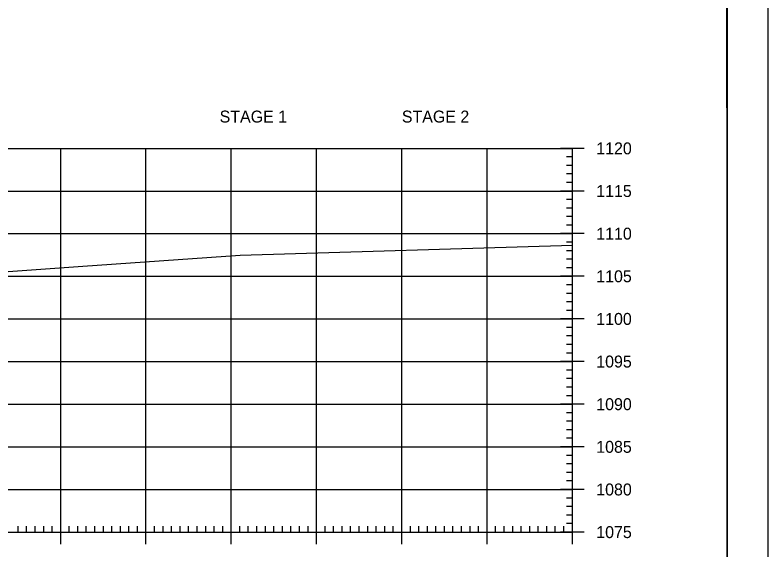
# Model space of a CAD drawing. Extents: x 1322838 to 1324533, y 339903 to 351025.
# Drawn here: x 1323778.4 to 1323866.6, y 349406.5 to 349469.2 of the extents above; entities that cross this region are included whole.
import ezdxf

# ---------------------------------------------------------------- set-up
doc = ezdxf.new("R2010")
doc.units = 0
for name, color, linetype in [('R_Axis', 7, 'Continuous'), ('R_Axis Annot', 7, 'Continuous'), ('R_Border', 7, 'Continuous'), ('R_Exist Surface', 7, 'Continuous'), ('R_Grid', 7, 'Continuous'), ('R_No Plot', 7, 'Continuous')]:
    doc.layers.add(name, color=color, linetype=linetype)

msp = doc.modelspace()

# ---------------------------------------------------------------- linework, layer by layer
at = {"layer": 'R_Axis'}
for p, q in [((1323845.115, 349453.557), (1323842.315, 349453.557)), ((1323843.715, 349408.557), (1323843.715, 349453.557)), ((1323843.715, 349452.557), (1323843.015, 349452.557)), ((1323843.715, 349451.557), (1323843.015, 349451.557)), ((1323843.715, 349450.557), (1323843.015, 349450.557)), ((1323843.715, 349449.557), (1323843.015, 349449.557)), ((1323845.115, 349448.557), (1323842.315, 349448.557)), ((1323843.715, 349447.557), (1323843.015, 349447.557)), ((1323843.715, 349446.557), (1323843.015, 349446.557)), ((1323843.715, 349445.557), (1323843.015, 349445.557)), ((1323843.715, 349444.557), (1323843.015, 349444.557)), ((1323845.115, 349443.557), (1323842.315, 349443.557)), ((1323843.715, 349442.557), (1323843.015, 349442.557)), ((1323843.715, 349441.557), (1323843.015, 349441.557)), ((1323843.715, 349440.557), (1323843.015, 349440.557)), ((1323843.715, 349439.557), (1323843.015, 349439.557)), ((1323845.115, 349438.557), (1323842.315, 349438.557)), ((1323843.715, 349437.557), (1323843.015, 349437.557)), ((1323843.715, 349436.557), (1323843.015, 349436.557)), ((1323843.715, 349435.557), (1323843.015, 349435.557)), ((1323843.715, 349434.557), (1323843.015, 349434.557)), ((1323845.115, 349433.557), (1323842.315, 349433.557)), ((1323843.715, 349432.557), (1323843.015, 349432.557)), ((1323843.715, 349431.557), (1323843.015, 349431.557)), ((1323843.715, 349430.557), (1323843.015, 349430.557)), ((1323843.715, 349429.557), (1323843.015, 349429.557)), ((1323845.115, 349428.557), (1323842.315, 349428.557)), ((1323843.715, 349427.557), (1323843.015, 349427.557)), ((1323843.715, 349426.557), (1323843.015, 349426.557)), ((1323843.715, 349425.557), (1323843.015, 349425.557)), ((1323843.715, 349424.557), (1323843.015, 349424.557)), ((1323845.115, 349423.557), (1323842.315, 349423.557)), ((1323843.715, 349422.557), (1323843.015, 349422.557)), ((1323843.715, 349421.557), (1323843.015, 349421.557)), ((1323843.715, 349420.557), (1323843.015, 349420.557)), ((1323843.715, 349419.557), (1323843.015, 349419.557)), ((1323845.115, 349418.557), (1323842.315, 349418.557)), ((1323843.715, 349417.557), (1323843.015, 349417.557)), ((1323843.715, 349416.557), (1323843.015, 349416.557)), ((1323843.715, 349415.557), (1323843.015, 349415.557)), ((1323843.715, 349414.557), (1323843.015, 349414.557)), ((1323845.115, 349413.557), (1323842.315, 349413.557)), ((1323843.715, 349412.557), (1323843.015, 349412.557)), ((1323843.715, 349411.557), (1323843.015, 349411.557)), ((1323843.715, 349410.557), (1323843.015, 349410.557)), ((1323778.715, 349408.557), (1323778.715, 349409.257)), ((1323779.715, 349408.557), (1323779.715, 349409.257)), ((1323780.715, 349408.557), (1323780.715, 349409.257)), ((1323781.715, 349408.557), (1323781.715, 349409.257)), ((1323782.715, 349408.557), (1323782.715, 349409.257)), ((1323783.715, 349407.157), (1323783.715, 349409.957)), ((1323784.715, 349408.557), (1323784.715, 349409.257)), ((1323785.715, 349408.557), (1323785.715, 349409.257)), ((1323786.715, 349408.557), (1323786.715, 349409.257)), ((1323787.715, 349408.557), (1323787.715, 349409.257)), ((1323788.715, 349408.557), (1323788.715, 349409.257)), ((1323789.715, 349408.557), (1323789.715, 349409.257)), ((1323790.715, 349408.557), (1323790.715, 349409.257)), ((1323791.715, 349408.557), (1323791.715, 349409.257)), ((1323792.715, 349408.557), (1323792.715, 349409.257)), ((1323793.715, 349407.157), (1323793.715, 349409.957)), ((1323794.715, 349408.557), (1323794.715, 349409.257)), ((1323795.715, 349408.557), (1323795.715, 349409.257)), ((1323796.715, 349408.557), (1323796.715, 349409.257)), ((1323797.715, 349408.557), (1323797.715, 349409.257)), ((1323798.715, 349408.557), (1323798.715, 349409.257)), ((1323799.715, 349408.557), (1323799.715, 349409.257)), ((1323800.715, 349408.557), (1323800.715, 349409.257)), ((1323801.715, 349408.557), (1323801.715, 349409.257)), ((1323802.715, 349408.557), (1323802.715, 349409.257)), ((1323803.715, 349407.157), (1323803.715, 349409.957)), ((1323804.715, 349408.557), (1323804.715, 349409.257)), ((1323805.715, 349408.557), (1323805.715, 349409.257)), ((1323806.715, 349408.557), (1323806.715, 349409.257)), ((1323807.715, 349408.557), (1323807.715, 349409.257)), ((1323808.715, 349408.557), (1323808.715, 349409.257)), ((1323809.715, 349408.557), (1323809.715, 349409.257)), ((1323810.715, 349408.557), (1323810.715, 349409.257)), ((1323811.715, 349408.557), (1323811.715, 349409.257)), ((1323812.715, 349408.557), (1323812.715, 349409.257)), ((1323813.715, 349407.157), (1323813.715, 349409.957)), ((1323814.715, 349408.557), (1323814.715, 349409.257)), ((1323815.715, 349408.557), (1323815.715, 349409.257)), ((1323816.715, 349408.557), (1323816.715, 349409.257)), ((1323817.715, 349408.557), (1323817.715, 349409.257)), ((1323818.715, 349408.557), (1323818.715, 349409.257)), ((1323819.715, 349408.557), (1323819.715, 349409.257)), ((1323820.715, 349408.557), (1323820.715, 349409.257)), ((1323821.715, 349408.557), (1323821.715, 349409.257)), ((1323822.715, 349408.557), (1323822.715, 349409.257)), ((1323823.715, 349407.157), (1323823.715, 349409.957)), ((1323824.715, 349408.557), (1323824.715, 349409.257)), ((1323825.715, 349408.557), (1323825.715, 349409.257)), ((1323826.715, 349408.557), (1323826.715, 349409.257)), ((1323827.715, 349408.557), (1323827.715, 349409.257)), ((1323828.715, 349408.557), (1323828.715, 349409.257)), ((1323829.715, 349408.557), (1323829.715, 349409.257)), ((1323830.715, 349408.557), (1323830.715, 349409.257)), ((1323831.715, 349408.557), (1323831.715, 349409.257)), ((1323832.715, 349408.557), (1323832.715, 349409.257)), ((1323833.715, 349407.157), (1323833.715, 349409.957)), ((1323834.715, 349408.557), (1323834.715, 349409.257)), ((1323835.715, 349408.557), (1323835.715, 349409.257)), ((1323836.715, 349408.557), (1323836.715, 349409.257)), ((1323837.715, 349408.557), (1323837.715, 349409.257)), ((1323838.715, 349408.557), (1323838.715, 349409.257)), ((1323839.715, 349408.557), (1323839.715, 349409.257)), ((1323840.715, 349408.557), (1323840.715, 349409.257)), ((1323841.715, 349408.557), (1323841.715, 349409.257)), ((1323842.715, 349408.557), (1323842.715, 349409.257)), ((1323843.715, 349409.557), (1323843.015, 349409.557)), ((1323843.715, 349407.157), (1323843.715, 349409.957)), ((1323563.715, 349408.557), (1323843.715, 349408.557)), ((1323845.115, 349408.557), (1323842.315, 349408.557))]:
    msp.add_line(p, q, dxfattribs=at)
at = {"layer": 'R_Border'}
msp.add_line((1323861.895, 349322.557), (1323861.895, 349528.017), dxfattribs=at)
at = {"layer": 'R_Exist Surface'}
msp.add_lwpolyline([(1323660.18, 349437.938), (1323663.369, 349438.265), (1323674.652, 349439.19), (1323676.23, 349439.315), (1323677.908, 349439.381), (1323688.641, 349439.841), (1323691.266, 349439.789), (1323691.774, 349439.777), (1323697.013, 349438.744), (1323697.566, 349438.615), (1323698.661, 349438.283), (1323708.802, 349435.45), (1323711.348, 349435.459), (1323726.996, 349435.394), (1323728.988, 349435.485), (1323735.286, 349435.958), (1323736.514, 349436.15), (1323736.945, 349436.236), (1323786.31, 349439.744), (1323804.773, 349441.019), (1323843.715, 349442.2)], dxfattribs=at)
at = {"layer": 'R_Grid'}
for p, q in [((1323563.715, 349453.557), (1323843.715, 349453.557)), ((1323783.715, 349408.557), (1323783.715, 349453.557)), ((1323793.715, 349408.557), (1323793.715, 349453.557)), ((1323803.715, 349408.557), (1323803.715, 349453.557)), ((1323813.715, 349408.557), (1323813.715, 349453.557)), ((1323823.715, 349408.557), (1323823.715, 349453.557)), ((1323833.715, 349408.557), (1323833.715, 349453.557)), ((1323843.715, 349408.557), (1323843.715, 349453.557)), ((1323563.715, 349448.557), (1323843.715, 349448.557)), ((1323563.715, 349443.557), (1323843.715, 349443.557)), ((1323563.715, 349438.557), (1323843.715, 349438.557)), ((1323563.715, 349433.557), (1323843.715, 349433.557)), ((1323563.715, 349428.557), (1323843.715, 349428.557)), ((1323563.715, 349423.557), (1323843.715, 349423.557)), ((1323563.715, 349418.557), (1323843.715, 349418.557)), ((1323563.715, 349413.557), (1323843.715, 349413.557)), ((1323563.715, 349408.557), (1323843.715, 349408.557))]:
    msp.add_line(p, q, dxfattribs=at)
at = {"layer": 'R_No Plot'}
for points in [[(1323533.308, 349531.911), (1323866.648, 349531.911), (1323866.648, 349318.574), (1323533.308, 349318.574)], [(1323779.635, 349528.017), (1323799.255, 349528.017), (1323799.255, 349518.137), (1323815.368, 349518.137), (1323838.567, 349518.137), (1323838.567, 349485.466), (1323861.775, 349485.466), (1323861.895, 349322.557), (1323545.715, 349322.557), (1323545.715, 349528.017)]]:
    msp.add_lwpolyline(points, close=True, dxfattribs=at)

# ---------------------------------------------------------------- texts
at = {"layer": 'R_Axis Annot'}
for s, p in [('STAGE 1', (1323802.35, 349456.586)), ('STAGE 2', (1323823.715, 349456.586)), ('1120', (1323846.515, 349452.857)), ('1115', (1323846.515, 349447.857)), ('1110', (1323846.515, 349442.857)), ('1105', (1323846.515, 349437.857)), ('1100', (1323846.515, 349432.857)), ('1095', (1323846.515, 349427.857)), ('1090', (1323846.515, 349422.857)), ('1085', (1323846.515, 349417.857)), ('1080', (1323846.515, 349412.857)), ('1075', (1323846.515, 349407.857))]:
    msp.add_text(s, height=1.4, dxfattribs=at).set_placement(p)

doc.saveas('drawing.dxf')
